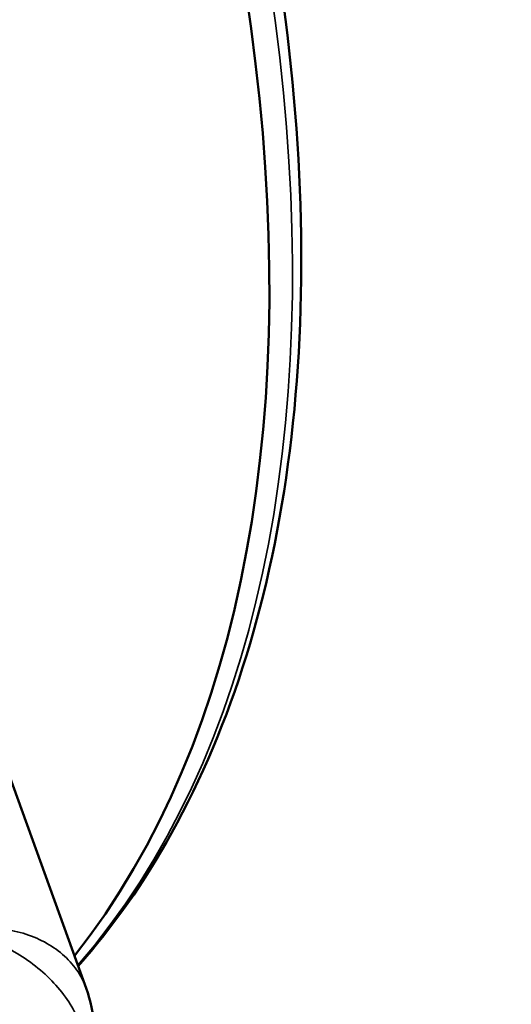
# Model space of a CAD drawing. Header units: millimetres. Extents: x 50 to 3176, y 50 to 2109.
# Tile 331 of 656: x 272 to 279, y 1622 to 1637. Entities that reach past the tile are written whole.
import ezdxf

# ---------------------------------------------------------------- set-up
doc = ezdxf.new("R2010")
doc.units = ezdxf.units.MM
doc.header["$LTSCALE"] = 10
doc.layers.add('Visible (ISO)', color=7, linetype='Continuous', lineweight=50)
doc.layers.add('Visible Narrow (ISO)', color=7, linetype='Continuous', lineweight=35)

msp = doc.modelspace()

# ---------------------------------------------------------------- linework, layer by layer
at = {"layer": 'Visible (ISO)'}
for p, q in [((272.8098, 1622.4453), (269.6292, 1631.2422)), ((272.651, 1622.7439), (272.651, 1622.7439))]:
    msp.add_line(p, q, dxfattribs=at)
for centre, major_axis, start_param, end_param in [((256.1554, 1644.3791), (13.75, -23.8157), 0.2254152, 3.1415927), ((256.1558, 1644.3785), (13.7497, -23.8151), 0.2187377, 0.2187449)]:
    msp.add_ellipse(centre, major_axis=major_axis, ratio=0.5773503, start_param=start_param, end_param=end_param, dxfattribs=at)
for points, knots in [([(278.8956, 1615.3615), (280.8423, 1616.4855), (282.4761, 1618.1489), (284.9601, 1622.3894), (285.806, 1624.9707), (286.6229, 1630.7942), (286.5902, 1634.0384), (285.6474, 1640.8552), (284.7372, 1644.4266), (282.1326, 1651.5345), (280.439, 1655.0698), (276.4398, 1661.7479), (274.1349, 1664.8896), (269.1456, 1670.4628), (266.462, 1672.8933), (260.9849, 1676.7965), (258.1924, 1678.2684), (252.78, 1680.1), (250.1605, 1680.4602), (247.0478, 1680.1776), (246.3553, 1680.0626), (245.6853, 1679.8977)], [3.9269908, 3.9269908, 3.9269908, 3.9269908, 4.2443875, 4.2443875, 4.5636488, 4.5636488, 4.8842478, 4.8842478, 5.2049159, 5.2049159, 5.5254662, 5.5254662, 5.8459742, 5.8459742, 6.1665415, 6.1665415, 6.4872271, 6.4872271, 6.8077301, 6.8077301, 6.9027018, 6.9027018, 6.9027018, 6.9027018]), ([(272.6871, 1622.7845), (273.2219, 1623.3888), (273.6981, 1624.0676), (275.0285, 1626.4655), (275.6345, 1628.4442), (276.1939, 1632.8908), (276.1358, 1635.3671), (275.3564, 1640.546), (274.6344, 1643.248), (272.6038, 1648.602), (271.2965, 1651.2531), (268.2287, 1656.2416), (266.469, 1658.5781), (262.6701, 1662.7044), (260.6314, 1664.493), (256.4724, 1667.3396), (254.3526, 1668.3964), (250.2449, 1669.6545), (248.2556, 1669.8586), (245.2486, 1669.4541), (244.1364, 1669.1072), (243.1238, 1668.579)], [4.1176924, 4.1176924, 4.1176924, 4.1176924, 4.2606221, 4.2606221, 4.5777722, 4.5777722, 4.9004665, 4.9004665, 5.2234161, 5.2234161, 5.5458527, 5.5458527, 5.8681281, 5.8681281, 6.1906955, 6.1906955, 6.5137671, 6.5137671, 6.8356431, 6.8356431, 7.0438882, 7.0438882, 7.0438882, 7.0438882]), ([(247.0216, 1623.5868), (247.5669, 1623.0001), (248.1204, 1622.4304), (250.9581, 1619.6383), (253.3494, 1617.7034), (258.1756, 1614.5959), (260.61, 1613.4236), (265.3347, 1611.9355), (267.6248, 1611.6197), (271.8821, 1611.8756), (273.8488, 1612.4478), (275.5722, 1613.4428)], [2.7339223, 2.7339223, 2.7339223, 2.7339223, 2.8030591, 2.8030591, 3.084042, 3.084042, 3.365025, 3.365025, 3.6460079, 3.6460079, 3.9269908, 3.9269908, 3.9269908, 3.9269908])]:
    msp.add_open_spline(points, degree=3, knots=knots, dxfattribs=at)
msp.add_open_spline([(272.8096, 1622.4456), (272.8774, 1622.258), (272.9174, 1622.0578), (272.9259, 1621.8586)], degree=3, dxfattribs=at)
at = {"layer": 'Visible Narrow (ISO)'}
for centre, major_axis, start_param, end_param in [((260.6456, 1646.9715), (18.25, -31.6099), 0, 2.975711), ((257.3222, 1645.0527), (-18.25, 31.6099), 3.1415927, 6.1173036), ((257.2161, 1644.9915), (-18.175, 31.48), 1.9522005, 6.1173036), ((256.5213, 1644.5903), (13.741, -23.8), 0.1966287, 3.1168974), ((256.5187, 1644.5939), (13.7432, -23.8039), 0.1930477, 0.1930506)]:
    msp.add_ellipse(centre, major_axis=major_axis, ratio=0.5773503, start_param=start_param, end_param=end_param, dxfattribs=at)
for points, knots in [([(272.8096, 1622.4456), (272.8, 1622.4721), (272.7702, 1622.5461), (272.6848, 1622.7092), (272.5187, 1622.9164), (272.1681, 1623.187), (271.5944, 1623.3883), (271.0644, 1623.3774), (270.8026, 1623.3294)], [0.1534388, 0.1534388, 0.1534388, 0.1534388, 0.18750008, 0.25000008, 0.37500006, 0.50000005, 0.75000003, 1, 1, 1, 1]), ([(270.8026, 1623.3294), (271.0516, 1623.2901), (271.5556, 1623.1301), (272.1055, 1622.7573), (272.4468, 1622.3895), (272.6116, 1622.14), (272.71, 1621.9342), (272.7572, 1621.8044), (272.786, 1621.7004), (272.8089, 1621.5967), (272.8193, 1621.5195), (272.8231, 1621.4685)], [0, 0, 0, 0, 0.25, 0.4999999, 0.6249999, 0.7499999, 0.8124999, 0.8749999, 0.9062499, 0.9374999, 1, 1, 1, 1])]:
    msp.add_open_spline(points, degree=3, knots=knots, dxfattribs=at)

doc.saveas('drawing.dxf')
